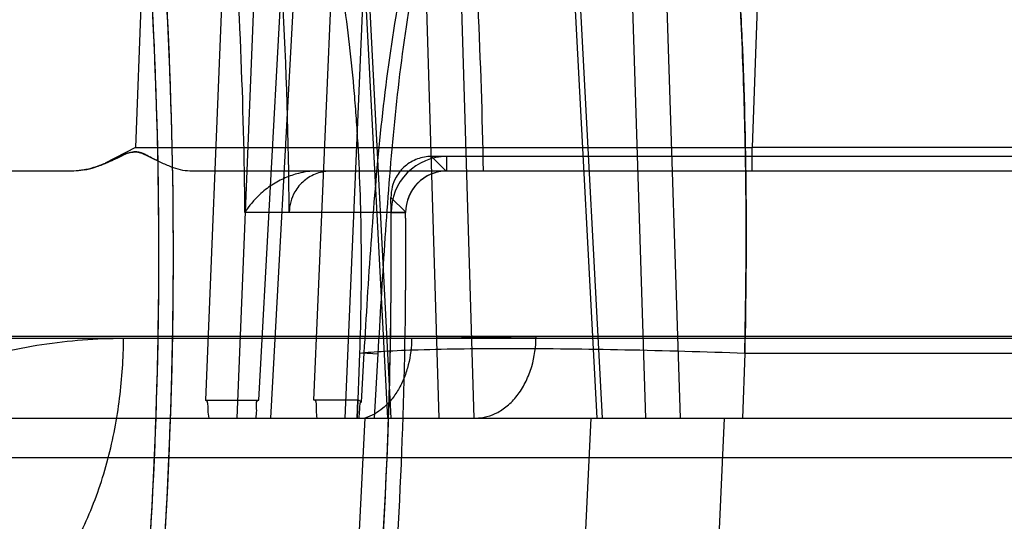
# Model space of a CAD drawing. Header units: millimetres. Extents: x 0 to 297, y 0 to 210.
# Tile 443 of 455: x 243.0928 to 243.1885, y 160.5693 to 160.618. Entities that reach past the tile are written whole.
import ezdxf

# ---------------------------------------------------------------- set-up
doc = ezdxf.new("R2010")
doc.units = ezdxf.units.MM
doc.header["$LTSCALE"] = 16.335
doc.layers.get('0').update_dxf_attribs({"linetype": 'CONTINUOUS'})
for name, color, linetype in [('AXES_REF', 7, 'CONTINUOUS'), ('INTFCLR_1', 7, 'CONTINUOUS'), ('INTFCLR_144815', 7, 'CONTINUOUS'), ('INTFCLR_72935', 7, 'CONTINUOUS')]:
    doc.layers.add(name, color=color, linetype=linetype)

msp = doc.modelspace()

# ---------------------------------------------------------------- linework, layer by layer
at = {"color": 7, "linetype": 'Continuous'}
for radius in [7.756662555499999, 7.756, 7.706331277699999]:
    msp.add_circle((241.4302422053, 154.539298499), radius, dxfattribs=at)
msp.add_arc((241.4302422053, 154.539298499), 7.68, 278.2771290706, 261.7228709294, dxfattribs=at)
at = {"layer": 'AXES_REF', "color": 9, "linetype": 'Continuous'}
msp.add_arc((241.4302422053, 154.539298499), 7.075609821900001, 94.4118118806, 85.5881881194, dxfattribs=at)
at = {"layer": 'INTFCLR_1', "color": 9, "linetype": 'Continuous'}
for p, q in [((243.1343561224, 160.603298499), (243.1343561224, 160.6047091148)), ((243.1343561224, 160.603298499), (243.1231428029, 160.603298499)), ((243.1289456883, 160.5992541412), (243.1303562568, 160.5992657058))]:
    msp.add_line(p, q, dxfattribs=at)
at = {"layer": 'INTFCLR_1', "color": 6, "linetype": 'Continuous'}
for p, q in [((243.2049164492, 160.6047091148), (243.1343561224, 160.6047091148)), ((243.206465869, 160.603298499), (243.1343561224, 160.603298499)), ((243.1303562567, 160.5992657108), (243.119048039, 160.5992657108))]:
    msp.add_line(p, q, dxfattribs=at)
for centre, radius, start, end in [((242.6464658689, 160.595298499), 0.4599066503, 356.013443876, 7.6295226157), ((242.6464658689, 160.595298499), 0.4613172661, 356.0148208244, 7.629522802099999), ((242.6464658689, 160.595298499), 0.4725988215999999, 0.4844981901, 3.0422099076), ((243.1343561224, 160.599298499), 0.0054106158, 89.9999982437, 180.4697368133), ((243.1343561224, 160.599298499), 0.004, 90.0000000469, 180.4697327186), ((242.6464658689, 160.595298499), 0.4824960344, 356.0547102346, 0.4697326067), ((242.6464658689, 160.595298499), 0.4839066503, 356.0617423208, 0.4697326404)]:
    msp.add_arc(centre, radius, start, end, dxfattribs=at)
msp.add_open_spline([(243.1231428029, 160.603298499), (243.122664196, 160.603298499), (243.1217009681, 160.603132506), (243.1204396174, 160.6024112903), (243.1193670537, 160.6011509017), (243.1190447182, 160.5999761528), (243.1190475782, 160.5992947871)], degree=3, knots=[0, 0, 0, 0, 0.2273337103, 0.4536497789, 0.6763549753, 1, 1, 1, 1], dxfattribs=at)
at = {"layer": 'INTFCLR_144815', "color": 9, "linetype": 'Continuous'}
for p, q in [((243.1243316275, 160.6613082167), (243.1285855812, 160.5792984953)), ((243.1246648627, 160.6613919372), (243.1289267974, 160.5792984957)), ((243.1336201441, 160.5792985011), (243.131167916, 160.6613082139)), ((243.1370107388, 160.5792985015), (243.1345595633, 160.6613919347)), ((243.1489631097, 160.5792984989), (243.1446297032, 160.661308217)), ((243.1494798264, 160.5792984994), (243.1451385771, 160.6613919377)), ((243.1510296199, 160.6613082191), (243.1536774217, 160.5792984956)), ((243.1543951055, 160.6613919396), (243.1570422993, 160.5792984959)), ((243.1137432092, 160.6512447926), (243.1108932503, 160.5810437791)), ((243.1139790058, 160.5792985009), (243.1168940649, 160.6511610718)), ((243.116098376, 160.581043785), (243.11934626, 160.6403814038)), ((243.1205735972, 160.6402976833), (243.1172328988, 160.5792984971)), ((243.1051132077, 160.6323227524), (243.1040996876, 160.6055728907)), ((243.1649945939, 160.6323227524), (243.1640203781, 160.6055728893)), ((243.1214451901, 160.5810437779), (243.1233439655, 160.6257319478)), ((243.1264292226, 160.6256482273), (243.1244611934, 160.5792984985)), ((243.1040988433, 160.6055728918), (243.1640203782, 160.6055728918)), ((243.1640203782, 160.603298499), (243.1640203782, 160.6055728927)), ((243.2064217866, 160.6055728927), (243.1640203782, 160.6055728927)), ((243.2855747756, 160.603298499), (243.1093722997, 160.603298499)), ((243.3207737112, 160.5872286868), (242.9188799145, 160.5872286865)), ((243.3447718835, 160.5870192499), (242.9285614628, 160.5870192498)), ((243.1309355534, 160.5870473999), (243.1430347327, 160.5872286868)), ((243.1260558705, 160.5808510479), (243.1263309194, 160.5856233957)), ((243.126094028, 160.5856321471), (243.127689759, 160.5855370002)), ((243.1273381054, 160.5792984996), (243.127689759, 160.5855370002)), ((243.1633107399, 160.585578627), (243.1630819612, 160.5792985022)), ((243.2004341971, 160.5855788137), (243.1633107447, 160.5855788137)), ((242.0183435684, 160.5792984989), (243.3127740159, 160.5792984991)), ((243.1264046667, 160.5792985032), (243.1251719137, 160.5553099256)), ((243.2510303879, 160.575438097), (243.0868652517, 160.5754380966))]:
    msp.add_line(p, q, dxfattribs=at)
at = {"layer": 'INTFCLR_144815', "color": 6, "linetype": 'Continuous'}
for p, q in [((243.1040997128, 160.6055728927), (243.1011448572, 160.6040464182)), ((243.1040997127, 160.6055728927), (243.1011449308, 160.6040462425)), ((243.1011481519, 160.6040386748), (243.1025896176, 160.6046894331)), ((243.1067493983, 160.6040394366), (243.1054427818, 160.6046904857)), ((243.0980965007, 160.6032984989), (242.2532844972, 160.603298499)), ((243.1258723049, 160.5855789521), (243.1256377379, 160.5792985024)), ((243.110893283, 160.5810437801), (243.1160984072, 160.5810437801)), ((243.1257029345, 160.5810437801), (243.1214452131, 160.5810437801)), ((243.1256385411, 160.5792985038), (243.1257021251, 160.5810439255)), ((243.1264046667, 160.5792985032), (243.1371436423, 160.5792984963)), ((243.1483494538, 160.5792984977), (243.1472034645, 160.555298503)), ((243.1602567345, 160.5552985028), (243.1613409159, 160.5792984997))]:
    msp.add_line(p, q, dxfattribs=at)
at = {"layer": 'INTFCLR_144815', "color": 7, "linetype": 'Continuous'}
for p, q in [((243.1026238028, 160.6047053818), (243.1016223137, 160.6042426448)), ((243.1033502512, 160.6050229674), (243.1026238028, 160.6047053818)), ((243.1047287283, 160.6050238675), (243.105411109, 160.6047064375)), ((243.105411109, 160.6047064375), (243.1063253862, 160.6042435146)), ((243.0991034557, 160.6033978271), (243.0980965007, 160.603298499))]:
    msp.add_line(p, q, dxfattribs=at)
at = {"layer": 'INTFCLR_144815', "color": 6, "linetype": 'Continuous'}
msp.add_lwpolyline([(243.1257021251, 160.5810439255), (243.125740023, 160.5810417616), (243.1257781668, 160.5810349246), (243.1258165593, 160.5810234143), (243.1258550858, 160.5810074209), (243.1258938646, 160.5809867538), (243.1259332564, 160.5809608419), (243.1259733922, 160.5809294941), (243.1260141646, 160.5808928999), (243.1260555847, 160.5808510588)], dxfattribs=at)
at = {"layer": 'INTFCLR_144815', "color": 9, "linetype": 'Continuous'}
for points, knots in [([(243.1997814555, 160.5855788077), (243.1997089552, 160.5870545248), (243.199551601, 160.5899996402), (243.1991890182, 160.5958374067), (243.1984411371, 160.6057790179), (243.1973055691, 160.6169243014), (243.1960396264, 160.6264688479), (243.1953465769, 160.6311043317), (243.1949344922, 160.633706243), (243.193926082, 160.6398382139), (243.1920539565, 160.649644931), (243.1895221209, 160.6597033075), (243.1876396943, 160.6658829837), (243.1864173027, 160.6696174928), (243.1842837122, 160.6754807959), (243.1810423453, 160.6827223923), (243.1778542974, 160.687871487), (243.176224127, 160.6900041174)], [0, 0, 0, 0, 0.0409634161, 0.0817682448, 0.1621610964, 0.3173623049, 0.3922819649, 0.429081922, 0.4473061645, 0.4653182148, 0.6013741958, 0.7239826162, 0.7526347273, 0.7804673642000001, 0.8329182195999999, 0.9255775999, 1, 1, 1, 1]), ([(243.1498947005, 160.6842632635), (243.150469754, 160.6831563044), (243.1513225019, 160.6813680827), (243.1523921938, 160.6788472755), (243.1540738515, 160.6745345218), (243.1564090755, 160.6670830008), (243.1581764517, 160.6592229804), (243.1592503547, 160.6533773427), (243.1599407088, 160.6492643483), (243.1610437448, 160.6416769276), (243.1619900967, 160.632704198), (243.1625860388, 160.6246115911), (243.162868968, 160.6197803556), (243.1632330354, 160.6123195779), (243.163520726, 160.6009137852), (243.1634359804, 160.5907372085), (243.1633107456, 160.5855788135)], [0, 0, 0, 0, 0.0372726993, 0.0591480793, 0.081815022, 0.1755685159, 0.2921048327, 0.3223045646, 0.3531589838, 0.4167142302, 0.5513725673, 0.6226313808, 0.6591658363, 0.6959740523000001, 0.8458220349, 1, 1, 1, 1]), ([(243.1858571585, 160.6728251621), (243.1867981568, 160.6703504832), (243.1881534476, 160.6663733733), (243.1895706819, 160.6615736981), (243.1904107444, 160.6585029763), (243.1916905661, 160.6535733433), (243.1930882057, 160.6473938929), (243.1944463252, 160.6403702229), (243.1954112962, 160.6348233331), (243.1962771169, 160.629306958), (243.19739324, 160.6213345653), (243.1985847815, 160.6110674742), (243.1996942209, 160.5984465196), (243.2002214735, 160.5899069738), (243.2004342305, 160.5855788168)], [0, 0, 0, 0, 0.0894776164, 0.1418886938, 0.1691245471, 0.1970664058, 0.3140128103, 0.3831519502, 0.4388267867, 0.5042844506, 0.5718586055, 0.7108822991, 0.8535472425, 1, 1, 1, 1]), ([(243.1263309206, 160.5856233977), (243.1265364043, 160.5891746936), (243.1269727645, 160.5962882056), (243.1278412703, 160.6069716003), (243.1291867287, 160.6176808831), (243.1310001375, 160.6265753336), (243.1328220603, 160.6327199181), (243.1340639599, 160.6362244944), (243.1354520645, 160.6397116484), (243.1374620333, 160.6439624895), (243.1398846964, 160.6479969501), (243.1420864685, 160.6510396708), (243.1444554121, 160.6539201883), (243.1470929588, 160.6565498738), (243.1500005, 160.6588524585), (243.1530846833, 160.6609115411), (243.1555956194, 160.6621545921), (243.1573263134, 160.6628101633)], [0, 0, 0, 0, 0.1216132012, 0.243647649, 0.3663864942, 0.4904425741, 0.5534431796, 0.5853358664, 0.6175277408, 0.68173217, 0.7458615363, 0.7780820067, 0.8100580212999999, 0.8733073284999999, 0.9049126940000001, 0.9367292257, 1, 1, 1, 1]), ([(243.1633107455, 160.585578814), (243.1633994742, 160.5892295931), (243.1634702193, 160.5946917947), (243.1634366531, 160.6019373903), (243.163318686, 160.6090117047), (243.1630170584, 160.6176432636), (243.1624961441, 160.6261256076), (243.1620102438, 160.6319334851), (243.1617000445, 160.6351800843), (243.1612150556, 160.6398560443), (243.1603803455, 160.6465736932), (243.1590115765, 160.6549887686), (243.1579086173, 160.6603171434), (243.1573263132, 160.6628101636)], [0, 0, 0, 0, 0.1410920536, 0.2110289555, 0.2799367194, 0.4144452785, 0.5446820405, 0.6082294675, 0.6396124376, 0.6706863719, 0.7898572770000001, 0.9010878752, 1, 1, 1, 1]), ([(243.127689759, 160.5855370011), (243.1278901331, 160.5890800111), (243.1283040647, 160.5961615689), (243.1290935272, 160.6067680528), (243.1303112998, 160.617336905), (243.1319638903, 160.6260752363), (243.1336379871, 160.6320919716), (243.1347852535, 160.6355061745), (243.1360627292, 160.6388911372), (243.1379219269, 160.6430065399), (243.1401717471, 160.6469134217), (243.1422211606, 160.6498550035), (243.1444252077, 160.6526294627), (243.1468862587, 160.6551617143), (243.1496062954, 160.6573782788), (243.1524883, 160.6593570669), (243.1548422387, 160.6605522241), (243.1564663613, 160.6611818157)], [0, 0, 0, 0, 0.1248651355, 0.2496005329, 0.3741910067, 0.4990542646, 0.5620229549, 0.5937827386, 0.6257619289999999, 0.6893021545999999, 0.7524559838, 0.7840722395, 0.8153727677, 0.8770772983, 0.9078185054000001, 0.9387092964, 1, 1, 1, 1]), ([(243.1193462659, 160.6403813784), (243.1202844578, 160.6378946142), (243.1212772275, 160.6346955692), (243.1222644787, 160.6307803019), (243.1228947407, 160.6280405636), (243.1238993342, 160.6229919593), (243.1247572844, 160.6170048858), (243.1252920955, 160.6116023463), (243.1255433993, 160.6083804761), (243.125863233, 160.6034084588), (243.1261036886, 160.5958026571), (243.1260005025, 160.5890166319), (243.1258722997, 160.5855788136)], [0, 0, 0, 0, 0.1436399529, 0.1805795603, 0.218231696, 0.2955572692, 0.4587139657, 0.5448233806, 0.5889339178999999, 0.6333573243, 0.8140790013, 1, 1, 1, 1]), ([(243.1029379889, 160.587019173), (243.1002838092, 160.5870185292), (243.094906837, 160.5866127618), (243.088296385, 160.5850709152), (243.0831097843, 160.5831947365), (243.0792632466, 160.5814352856), (243.0761526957, 160.5796903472), (243.0737255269, 160.578114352), (243.0721899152, 160.5770208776), (243.0712718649, 160.5763163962), (243.0709413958, 160.5760561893)], [0, 0, 0, 0, 0.231234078, 0.4677316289, 0.5888724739, 0.7112972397, 0.8358236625, 0.8991949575, 0.9633556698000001, 1, 1, 1, 1]), ([(243.0825798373, 160.555309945), (243.0836691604, 160.5553544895), (243.0861629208, 160.5557598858), (243.08993443, 160.5574486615), (243.0936755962, 160.5604600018), (243.0969756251, 160.5646063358), (243.0996423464, 160.5696561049), (243.1015530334, 160.5752868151), (243.1024921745, 160.5802031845), (243.1028648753, 160.5841294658), (243.1029325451, 160.5860648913), (243.1029379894, 160.5870192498)], [0, 0, 0, 0, 0.079538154, 0.1823736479, 0.2978289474, 0.4265721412, 0.5663430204, 0.7123997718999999, 0.8588159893, 0.9303734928, 1, 1, 1, 1]), ([(243.1309355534, 160.5870473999), (243.1309301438, 160.5861846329), (243.130770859, 160.5848754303), (243.1302415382, 160.5832230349), (243.1296851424, 160.5820698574), (243.1289905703, 160.5810653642), (243.127974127, 160.580027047), (243.1270392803, 160.5794898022), (243.126404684, 160.5792984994)], [0, 0, 0, 0, 0.2712917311, 0.4095324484, 0.5443423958, 0.6724323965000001, 0.7915894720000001, 1, 1, 1, 1]), ([(243.137143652, 160.5792984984), (243.1378865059, 160.5792984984), (243.1390740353, 160.5796221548), (243.1404115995, 160.5805770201), (243.1413468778, 160.5816127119), (243.142101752, 160.5828778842), (243.1428156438, 160.5847387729), (243.1430283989, 160.5862431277), (243.1430347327, 160.5872286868)], [0, 0, 0, 0, 0.205179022, 0.3231819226, 0.451374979, 0.5875859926, 0.7277792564, 1, 1, 1, 1]), ([(243.1633107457, 160.5855788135), (243.1594243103, 160.5857199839), (243.1518317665, 160.5859393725), (243.1412559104, 160.5860677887), (243.1334707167, 160.5859972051), (243.1289542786, 160.5858136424), (243.1270495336, 160.5856876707), (243.126240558, 160.5856169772), (243.1258722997, 160.5855788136)], [0, 0, 0, 0, 0.31149135, 0.6083491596, 0.8471123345, 0.934966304, 0.9703461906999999, 1, 1, 1, 1])]:
    msp.add_open_spline(points, degree=3, knots=knots, dxfattribs=at)
at = {"layer": 'INTFCLR_144815', "color": 7, "linetype": 'Continuous'}
for points, knots in [([(243.1054091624, 160.6047065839), (243.1050973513, 160.6048701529), (243.1045325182, 160.605191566), (243.103492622, 160.6051606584), (243.1029183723, 160.6048467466), (243.1025894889, 160.6046894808)], [0, 0, 0, 0, 0.3534792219, 0.6340315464, 1, 1, 1, 1]), ([(243.1025896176, 160.6046894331), (243.1029073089, 160.60484299), (243.1035630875, 160.6052029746), (243.1043710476, 160.6051749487), (243.1047287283, 160.6050238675)], [0, 0, 0, 0, 0.4761020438, 1, 1, 1, 1]), ([(243.1054427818, 160.6046904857), (243.1051451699, 160.6048460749), (243.1045053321, 160.605215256), (243.1037131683, 160.6051691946), (243.1033502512, 160.6050229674)], [0, 0, 0, 0, 0.4618756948, 1, 1, 1, 1]), ([(243.0991033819, 160.6033978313), (243.0994627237, 160.603464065), (243.1002174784, 160.6036687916), (243.1013883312, 160.6041236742), (243.1021936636, 160.6045021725), (243.1026236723, 160.6047054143)], [0, 0, 0, 0, 0.2911740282, 0.6209901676, 1, 1, 1, 1]), ([(243.1093710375, 160.603298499), (243.1090715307, 160.6032985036), (243.1084593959, 160.6033849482), (243.1075268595, 160.6036883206), (243.10650812, 160.6041413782), (243.1057956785, 160.6045081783), (243.1054091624, 160.6047065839)], [0, 0, 0, 0, 0.2119479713, 0.4329639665, 0.6925482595, 1, 1, 1, 1]), ([(243.1011481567, 160.6040386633), (243.1007793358, 160.6038848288), (243.1000799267, 160.6036247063), (243.09905759, 160.6033642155), (243.0984041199, 160.6032993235), (243.0980965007, 160.6032984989)], [0, 0, 0, 0, 0.3796636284, 0.7077397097, 1, 1, 1, 1])]:
    msp.add_open_spline(points, degree=3, knots=knots, dxfattribs=at)
msp.add_open_spline([(243.1054094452, 160.6047071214), (243.1054199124, 160.6047016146), (243.1054303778, 160.6046961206), (243.1054408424, 160.6046906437)], degree=3, dxfattribs=at)
at = {"layer": 'INTFCLR_144815', "color": 6, "linetype": 'Continuous'}
for points, knots in [([(243.1112475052, 160.579298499), (243.1112189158, 160.5795575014), (243.1110782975, 160.5800282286), (243.1112277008, 160.5810437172), (243.110893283, 160.5810437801)], [0, 0, 0, 0, 0.4379470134, 1, 1, 1, 1]), ([(243.1158166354, 160.579298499), (243.1158347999, 160.5795441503), (243.1159570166, 160.5800162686), (243.1157542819, 160.5810437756), (243.1160984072, 160.5810437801)], [0, 0, 0, 0, 0.4171785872, 1, 1, 1, 1]), ([(243.1217624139, 160.579298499), (243.1217378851, 160.5795442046), (243.1216007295, 160.5800170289), (243.1217905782, 160.5810437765), (243.1214452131, 160.5810437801)], [0, 0, 0, 0, 0.4169007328, 1, 1, 1, 1]), ([(243.1260555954, 160.5808510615), (243.1258903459, 160.5810291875), (243.1258808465, 160.5798728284), (243.1258186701, 160.579581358), (243.125799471, 160.579298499)], [0, 0, 0, 0, 0.4615030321, 1, 1, 1, 1])]:
    msp.add_open_spline(points, degree=3, knots=knots, dxfattribs=at)
at = {"layer": 'INTFCLR_72935', "color": 6, "linetype": 'Continuous'}
for p, q in [((243.1902648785, 160.6047091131), (243.1328703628, 160.6047091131)), ((243.206465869, 160.603298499), (243.1217302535, 160.603298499)), ((243.1343560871, 160.603298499), (243.1342953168, 160.6032980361))]:
    msp.add_line(p, q, dxfattribs=at)
at = {"layer": 'INTFCLR_72935', "color": 9, "linetype": 'Continuous'}
for p, q in [((243.1342953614, 160.6032984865), (243.132870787, 160.6047091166)), ((243.1289312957, 160.6007255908), (243.1303558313, 160.5993264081)), ((243.1303562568, 160.5992657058), (243.1147566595, 160.5992657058))]:
    msp.add_line(p, q, dxfattribs=at)
at = {"layer": 'INTFCLR_72935', "color": 6, "linetype": 'Continuous'}
for centre, radius, start, end in [((242.6464658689, 160.595298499), 0.4613172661, 356.0148208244, 8.043882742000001), ((242.6464658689, 160.595298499), 0.4599066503, 356.0134438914, 7.891264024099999), ((243.1343561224, 160.5992984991), 0.004, 90.8759614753, 180.4697326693), ((242.6464658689, 160.595298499), 0.4824960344, 356.0547102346, 0.6444719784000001), ((242.6464658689, 160.595298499), 0.4839066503, 356.0559919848, 0.4769284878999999)]:
    msp.add_arc(centre, radius, start, end, dxfattribs=at)
at = {"layer": 'INTFCLR_72935', "color": 9, "linetype": 'Continuous'}
for centre, radius, start, end in [((242.6464658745, 160.5952984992), 0.468287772, 0.4854006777, 4.3727929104), ((242.6464658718, 160.5952984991), 0.4915131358, 0.9326026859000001, 2.7987974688)]:
    msp.add_arc(centre, radius, start, end, dxfattribs=at)
at = {"layer": 'INTFCLR_72935', "color": 6, "linetype": 'Continuous'}
for points, knots in [([(243.1328703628, 160.6047091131), (243.132405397, 160.6047091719), (243.1314721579, 160.6045475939), (243.1302541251, 160.6038367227), (243.1292168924, 160.6025797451), (243.1289237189, 160.6014094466), (243.1289313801, 160.6007255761)], [0, 0, 0, 0, 0.2251528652, 0.4477382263, 0.6688249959, 1, 1, 1, 1]), ([(243.1217302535, 160.603298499), (243.1211277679, 160.603298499), (243.1200667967, 160.6031570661), (243.1185993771, 160.6026524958), (243.1173163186, 160.6019591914), (243.1159406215, 160.6008921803), (243.1151369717, 160.5999144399), (243.1147566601, 160.5992821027)], [0, 0, 0, 0, 0.2158285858, 0.3786737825, 0.5539589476, 0.7356640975, 1, 1, 1, 1])]:
    msp.add_open_spline(points, degree=3, knots=knots, dxfattribs=at)

doc.saveas('drawing.dxf')
